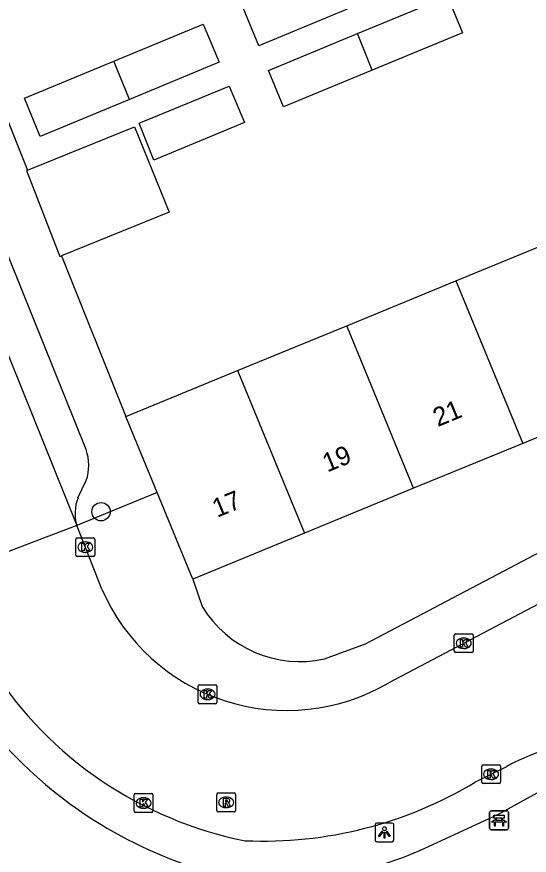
# Model space of a CAD drawing. Extents: x 162990 to 165007, y 383433 to 384336.
# Drawn here: x 163902.75 to 163930.04, y 383839.91 to 383884.57 of the extents above; entities that cross this region are included whole.
import ezdxf

# ---------------------------------------------------------------- set-up
doc = ezdxf.new("R2010")
doc.units = 0
for name, color, linetype in [('IMGEO_Bank', 7, 'Continuous'), ('IMGEO_Boom', 7, 'Continuous'), ('IMGEO_Kolk', 7, 'Continuous'), ('IMGEO_Lichtpunt', 7, 'Continuous'), ('IMGEO_Pand', 7, 'Continuous'), ('IMGEO_Pand_nummerreeks', 7, 'Continuous'), ('IMGEO_Rijbaan_lokaal_open', 7, 'Continuous'), ('IMGEO_Rioolput', 7, 'Continuous'), ('IMGEO_Voetpad_open', 7, 'Continuous')]:
    doc.layers.add(name, color=color, linetype=linetype)

msp = doc.modelspace()

# ---------------------------------------------------------------- linework, layer by layer
at = {"layer": 'IMGEO_Bank'}
for p, q in [((163927.931, 383841.35), (163927.931, 383842.191)), ((163927.931, 383842.191), (163927.931, 383841.35)), ((163928.006, 383842.275), (163928.847, 383842.275)), ((163928.847, 383842.275), (163928.006, 383842.275)), ((163928.931, 383842.2), (163928.931, 383841.359)), ((163928.931, 383841.359), (163928.931, 383842.2)), ((163928.628, 383841.673), (163928.235, 383841.673)), ((163928.24, 383841.781), (163928.24, 383841.887)), ((163928.284, 383841.887), (163928.284, 383841.781)), ((163928.572, 383841.893), (163928.29, 383841.893)), ((163928.29, 383841.775), (163928.572, 383841.775)), ((163928.578, 383841.781), (163928.578, 383841.887)), ((163928.622, 383841.887), (163928.622, 383841.781)), ((163928.856, 383841.275), (163928.015, 383841.275)), ((163928.015, 383841.275), (163928.856, 383841.275))]:
    msp.add_line(p, q, dxfattribs=at)
for points in [[(163928.234, 383841.893), (163928.148, 383841.893), (163928.148, 383842.054), (163928.711, 383842.054), (163928.711, 383841.893), (163928.628, 383841.893)], [(163928.178, 383841.673), (163928.036, 383841.673), (163928.148, 383841.775), (163928.234, 383841.775)], [(163928.228, 383841.666), (163928.228, 383841.459), (163928.185, 383841.459), (163928.185, 383841.666)], [(163928.628, 383841.775), (163928.711, 383841.775), (163928.823, 383841.673), (163928.684, 383841.673)], [(163928.678, 383841.666), (163928.678, 383841.459), (163928.634, 383841.459), (163928.634, 383841.666)]]:
    msp.add_lwpolyline(points, dxfattribs=at)
for centre, radius, start, end in [((163928.009, 383842.197), 0.0779, 92.4484, 184.2845), ((163928.009, 383842.197), 0.0779, 92.4484, 184.2845), ((163928.853, 383842.197), 0.0779, 2.4484, 94.2845), ((163928.853, 383842.197), 0.0779, 2.4484, 94.2845), ((163928.178, 383841.666), 0.00671, 2.8957, 87.1043), ((163928.235, 383841.666), 0.00671, 92.8957, 177.1043), ((163928.233, 383841.886), 0.00671, 2.8957, 87.1043), ((163928.233, 383841.782), 0.00671, 272.8957, 357.1043), ((163928.29, 383841.886), 0.00671, 92.8957, 177.1043), ((163928.29, 383841.782), 0.00671, 182.8957, 267.1043), ((163928.572, 383841.886), 0.00671, 2.8957, 87.1043), ((163928.572, 383841.782), 0.00671, 272.8957, 357.1043), ((163928.629, 383841.886), 0.00671, 92.8957, 177.1043), ((163928.629, 383841.782), 0.00671, 182.8957, 267.1043), ((163928.627, 383841.666), 0.00671, 2.8957, 87.1043), ((163928.684, 383841.666), 0.00671, 92.8957, 177.1043), ((163928.009, 383841.353), 0.0779, 182.4484, 274.2845), ((163928.009, 383841.353), 0.0779, 182.4484, 274.2845), ((163928.853, 383841.353), 0.0779, 272.4484, 4.2845), ((163928.853, 383841.353), 0.0779, 272.4484, 4.2845)]:
    msp.add_arc(centre, radius, start, end, dxfattribs=at)
at = {"layer": 'IMGEO_Boom'}
msp.add_circle((163907.235, 383858.209), 0.489, dxfattribs=at)
at = {"layer": 'IMGEO_Kolk'}
for p, q in [((163905.971, 383856.824), (163906.823, 383856.824)), ((163905.896, 383855.898), (163905.896, 383856.75)), ((163906.384, 383856.604), (163906.409, 383856.604)), ((163906.897, 383856.75), (163906.897, 383855.898)), ((163906.407, 383856.044), (163906.382, 383856.044)), ((163906.823, 383855.824), (163905.971, 383855.824)), ((163926.05, 383850.776), (163926.05, 383851.628)), ((163926.125, 383851.702), (163926.977, 383851.702)), ((163926.538, 383851.482), (163926.563, 383851.482)), ((163927.051, 383851.628), (163927.051, 383850.776)), ((163926.977, 383850.702), (163926.125, 383850.702)), ((163926.561, 383850.922), (163926.536, 383850.922)), ((163912.409, 383848.059), (163912.409, 383848.911)), ((163912.484, 383848.985), (163913.336, 383848.985)), ((163912.897, 383848.765), (163912.922, 383848.765)), ((163913.41, 383848.911), (163913.41, 383848.059)), ((163913.336, 383847.985), (163912.484, 383847.985)), ((163912.92, 383848.205), (163912.895, 383848.205)), ((163927.582, 383844.726), (163928.434, 383844.726)), ((163927.507, 383843.8), (163927.507, 383844.652)), ((163927.995, 383844.506), (163928.02, 383844.506)), ((163928.508, 383844.652), (163928.508, 383843.8)), ((163928.018, 383843.946), (163927.993, 383843.946)), ((163928.434, 383843.726), (163927.582, 383843.726)), ((163908.999, 383842.272), (163908.999, 383843.124)), ((163909.074, 383843.198), (163909.926, 383843.198)), ((163909.487, 383842.978), (163909.512, 383842.978)), ((163910, 383843.124), (163910, 383842.272)), ((163909.926, 383842.198), (163909.074, 383842.198)), ((163909.51, 383842.418), (163909.485, 383842.418))]:
    msp.add_line(p, q, dxfattribs=at)
for points in [[(163905.971, 383856.824), (163906.823, 383856.824)], [(163905.896, 383855.898), (163905.896, 383856.75)], [(163906.217, 383856.524), (163906.34, 383856.524), (163906.34, 383856.373), (163906.47, 383856.524), (163906.634, 383856.524), (163906.488, 383856.373), (163906.641, 383856.124), (163906.489, 383856.124), (163906.404, 383856.288), (163906.34, 383856.221), (163906.34, 383856.124), (163906.217, 383856.124), (163906.217, 383856.524)], [(163906.897, 383856.75), (163906.897, 383855.898)], [(163906.823, 383855.824), (163905.971, 383855.824)], [(163926.05, 383850.776), (163926.05, 383851.628)], [(163926.125, 383851.702), (163926.977, 383851.702)], [(163927.051, 383851.628), (163927.051, 383850.776)], [(163926.371, 383851.402), (163926.494, 383851.402), (163926.494, 383851.251), (163926.624, 383851.402), (163926.788, 383851.402), (163926.642, 383851.251), (163926.795, 383851.002), (163926.643, 383851.002), (163926.558, 383851.166), (163926.494, 383851.099), (163926.494, 383851.002), (163926.371, 383851.002), (163926.371, 383851.402)], [(163926.977, 383850.702), (163926.125, 383850.702)], [(163912.409, 383848.059), (163912.409, 383848.911)], [(163912.484, 383848.985), (163913.336, 383848.985)], [(163913.41, 383848.911), (163913.41, 383848.059)], [(163912.73, 383848.685), (163912.853, 383848.685), (163912.853, 383848.534), (163912.983, 383848.685), (163913.147, 383848.685), (163913.001, 383848.534), (163913.154, 383848.285), (163913.002, 383848.285), (163912.917, 383848.449), (163912.853, 383848.382), (163912.853, 383848.285), (163912.73, 383848.285), (163912.73, 383848.685)], [(163913.336, 383847.985), (163912.484, 383847.985)], [(163927.582, 383844.726), (163928.434, 383844.726)], [(163927.507, 383843.8), (163927.507, 383844.652)], [(163927.828, 383844.426), (163927.951, 383844.426), (163927.951, 383844.275), (163928.081, 383844.426), (163928.245, 383844.426), (163928.099, 383844.275), (163928.252, 383844.026), (163928.1, 383844.026), (163928.015, 383844.19), (163927.951, 383844.123), (163927.951, 383844.026), (163927.828, 383844.026), (163927.828, 383844.426)], [(163928.508, 383844.652), (163928.508, 383843.8)], [(163928.434, 383843.726), (163927.582, 383843.726)], [(163908.999, 383842.272), (163908.999, 383843.124)], [(163909.074, 383843.198), (163909.926, 383843.198)], [(163910, 383843.124), (163910, 383842.272)], [(163909.32, 383842.898), (163909.443, 383842.898), (163909.443, 383842.747), (163909.573, 383842.898), (163909.737, 383842.898), (163909.591, 383842.747), (163909.744, 383842.498), (163909.592, 383842.498), (163909.507, 383842.662), (163909.443, 383842.595), (163909.443, 383842.498), (163909.32, 383842.498), (163909.32, 383842.898)], [(163909.926, 383842.198), (163909.074, 383842.198)]]:
    msp.add_lwpolyline(points, dxfattribs=at)
for centre, start, end in [((163905.973, 383856.748), 91.552, 178.448), ((163905.973, 383856.748), 91.552, 178.448), ((163906.821, 383856.748), 1.552, 88.448), ((163906.821, 383856.748), 1.552, 88.448), ((163905.973, 383855.9), 181.552, 268.448), ((163905.973, 383855.9), 181.552, 268.448), ((163906.821, 383855.9), 271.552, 358.448), ((163906.821, 383855.9), 271.552, 358.448), ((163926.127, 383851.626), 91.552, 178.448), ((163926.127, 383851.626), 91.552, 178.448), ((163926.975, 383851.626), 1.552, 88.448), ((163926.975, 383851.626), 1.552, 88.448), ((163926.127, 383850.778), 181.552, 268.448), ((163926.127, 383850.778), 181.552, 268.448), ((163926.975, 383850.778), 271.552, 358.448), ((163926.975, 383850.778), 271.552, 358.448), ((163912.486, 383848.909), 91.552, 178.448), ((163912.486, 383848.909), 91.552, 178.448), ((163913.334, 383848.909), 1.552, 88.448), ((163913.334, 383848.909), 1.552, 88.448), ((163912.486, 383848.061), 181.552, 268.448), ((163912.486, 383848.061), 181.552, 268.448), ((163913.334, 383848.061), 271.552, 358.448), ((163913.334, 383848.061), 271.552, 358.448), ((163927.584, 383844.65), 91.552, 178.448), ((163927.584, 383844.65), 91.552, 178.448), ((163928.432, 383844.65), 1.552, 88.448), ((163928.432, 383844.65), 1.552, 88.448), ((163927.584, 383843.802), 181.552, 268.448), ((163927.584, 383843.802), 181.552, 268.448), ((163928.432, 383843.802), 271.552, 358.448), ((163928.432, 383843.802), 271.552, 358.448), ((163909.076, 383843.122), 91.552, 178.448), ((163909.076, 383843.122), 91.552, 178.448), ((163909.924, 383843.122), 1.552, 88.448), ((163909.924, 383843.122), 1.552, 88.448), ((163909.076, 383842.274), 181.552, 268.448), ((163909.076, 383842.274), 181.552, 268.448), ((163909.924, 383842.274), 271.552, 358.448), ((163909.924, 383842.274), 271.552, 358.448)]:
    msp.add_arc(centre, 0.0765, start, end, dxfattribs=at)
for centre, major_axis, ratio, start_param, end_param in [((163906.383, 383856.324), (-0.387, 0.002), 0.722429, 4.712389, 7.853982), ((163906.408, 383856.324), (-0.39, 0.002), 0.717154, 1.570796, 4.712389), ((163926.537, 383851.202), (-0.387, 0.002), 0.722429, 4.712389, 7.853982), ((163926.562, 383851.202), (-0.39, 0.002), 0.717154, 1.570796, 4.712389), ((163912.896, 383848.485), (-0.387, 0.002), 0.722429, 4.712389, 7.853982), ((163912.921, 383848.485), (-0.39, 0.002), 0.717154, 1.570796, 4.712389), ((163927.994, 383844.226), (-0.387, 0.002), 0.722429, 4.712389, 7.853982), ((163928.019, 383844.226), (-0.39, 0.002), 0.717154, 1.570796, 4.712389), ((163909.486, 383842.698), (-0.387, 0.002), 0.722429, 4.712389, 7.853982), ((163909.511, 383842.698), (-0.39, 0.002), 0.717154, 1.570796, 4.712389)]:
    msp.add_ellipse(centre, major_axis=major_axis, ratio=ratio, start_param=start_param, end_param=end_param, dxfattribs=at)
at = {"layer": 'IMGEO_Lichtpunt'}
for p, q in [((163922.732, 383841.623), (163921.924, 383841.623)), ((163922.732, 383841.623), (163921.924, 383841.623)), ((163921.83, 383841.528), (163921.83, 383840.721)), ((163921.83, 383841.528), (163921.83, 383840.721)), ((163922.826, 383840.721), (163922.826, 383841.528)), ((163922.826, 383840.721), (163922.826, 383841.528)), ((163921.924, 383840.627), (163922.732, 383840.627)), ((163921.924, 383840.627), (163922.732, 383840.627))]:
    msp.add_line(p, q, dxfattribs=at)
for points in [[(163922.204, 383841.192), (163922.243, 383841.164), (163922.055, 383840.902), (163922.017, 383840.929), (163922.204, 383841.192)], [(163922.416, 383841.164), (163922.454, 383841.191), (163922.641, 383840.929), (163922.602, 383840.901), (163922.416, 383841.164)], [(163922.306, 383841.144), (163922.353, 383841.144), (163922.353, 383840.822), (163922.306, 383840.822), (163922.306, 383841.144)]]:
    msp.add_lwpolyline(points, dxfattribs=at)
msp.add_circle((163922.329, 383841.326), 0.0994, dxfattribs=at)
for centre, start, end in [((163921.924, 383841.528), 90, 180), ((163921.924, 383841.528), 90, 180), ((163922.732, 383841.528), 0, 90), ((163922.732, 383841.528), 0, 90), ((163921.924, 383840.721), 180, 270), ((163921.924, 383840.721), 180, 270), ((163922.732, 383840.721), 270, 0), ((163922.732, 383840.721), 270, 360)]:
    msp.add_arc(centre, 0.0946, start, end, dxfattribs=at)
at = {"layer": 'IMGEO_Pand'}
for points in [[(163920.352, 383884.971), (163915.637, 383883.019), (163914.798, 383885.044), (163919.507, 383886.994)], [(163920.894, 383883.674), (163925.682, 383885.656), (163926.493, 383883.711), (163921.674, 383881.716)], [(163907.921, 383882.196), (163912.679, 383884.166), (163913.518, 383882.141), (163908.75, 383880.167)], [(163921.674, 383881.716), (163916.953, 383879.761), (163916.146, 383881.708), (163920.894, 383883.674)], [(163921.674, 383881.716), (163920.894, 383883.674)], [(163908.75, 383880.167), (163903.995, 383878.198), (163903.156, 383880.223), (163907.921, 383882.196)], [(163908.75, 383880.167), (163907.921, 383882.196)], [(163914.869, 383878.931), (163910.051, 383876.936), (163909.272, 383878.895), (163914.058, 383880.876), (163914.869, 383878.931)], [(163903.318, 383876.394), (163909.026, 383878.709), (163910.869, 383874.166), (163905.137, 383871.841)], [(163903.318, 383876.394), (163903.267, 383876.373), (163905.046, 383871.804), (163905.137, 383871.841)], [(163926.135, 383870.504), (163931.965, 383872.901)], [(163920.323, 383868.114), (163926.135, 383870.504)], [(163926.135, 383870.504), (163926.184, 383870.381), (163929.693, 383861.848)], [(163914.511, 383865.725), (163919.581, 383867.809), (163920.323, 383868.114)], [(163923.881, 383859.458), (163920.372, 383867.99), (163920.323, 383868.114)], [(163908.558, 383863.277), (163914.511, 383865.725)], [(163914.511, 383865.725), (163914.561, 383865.6), (163918.069, 383857.068)], [(163935.522, 383864.245), (163929.693, 383861.848)], [(163910.221, 383859.234), (163908.558, 383863.277)], [(163929.693, 383861.848), (163923.881, 383859.458)], [(163923.881, 383859.458), (163918.069, 383857.068)], [(163912.119, 383854.621), (163910.221, 383859.234)], [(163918.069, 383857.068), (163912.119, 383854.621)]]:
    msp.add_lwpolyline(points, dxfattribs=at)
at = {"layer": 'IMGEO_Rijbaan_lokaal_open'}
for points in [[(163889.385, 383898.605), (163905.943, 383857.474)], [(163944.804, 383860.805), (163922.562, 383849.102)], [(163905.943, 383857.474), (163899.447, 383855.004)], [(163907.278, 383854.084), (163905.943, 383857.474)], [(163927.184, 383843.817), (163928.844, 383844.644)]]:
    msp.add_lwpolyline(points, dxfattribs=at)
for centre, radius, start, end in [((163917.123, 383858.353), 10.731, 203.4405, 300.4516), ((163918.975, 383861.158), 20.871, 212.7923, 258.7749), ((163935.56, 383831.973), 14.341, 102.3342, 117.9264), ((163915.861, 383862.588), 21.921, 267.518, 301.0987)]:
    msp.add_arc(centre, radius, start, end, dxfattribs=at)
at = {"layer": 'IMGEO_Rioolput'}
for p, q in [((163913.399, 383842.302), (163913.399, 383843.154)), ((163913.474, 383843.228), (163914.326, 383843.228)), ((163913.887, 383843.008), (163913.912, 383843.008)), ((163914.4, 383843.154), (163914.4, 383842.302)), ((163914.326, 383842.228), (163913.474, 383842.228)), ((163913.91, 383842.448), (163913.885, 383842.448))]:
    msp.add_line(p, q, dxfattribs=at)
for points in [[(163913.399, 383842.302), (163913.399, 383843.154)], [(163913.474, 383843.228), (163914.326, 383843.228)], [(163914.4, 383843.154), (163914.4, 383842.302)], [(163913.988, 383842.926), (163913.736, 383842.928), (163913.736, 383842.528)], [(163913.736, 383842.528), (163913.86, 383842.528), (163913.86, 383842.69), (163913.871, 383842.69)], [(163913.914, 383842.847), (163913.86, 383842.847), (163913.86, 383842.766)], [(163913.86, 383842.766), (163913.912, 383842.766)], [(163913.918, 383842.661), (163913.989, 383842.528), (163914.129, 383842.528), (163914.064, 383842.654)], [(163914.326, 383842.228), (163913.474, 383842.228)]]:
    msp.add_lwpolyline(points, dxfattribs=at)
for centre, radius, start, end in [((163913.476, 383843.152), 0.0765, 91.552, 178.448), ((163913.476, 383843.152), 0.0765, 91.552, 178.448), ((163914.324, 383843.152), 0.0765, 1.552, 88.448), ((163914.324, 383843.152), 0.0765, 1.552, 88.448), ((163913.87, 383842.637), 0.0533, 26.0293, 88.6989), ((163913.896, 383842.955), 0.19, 274.7715, 282.9687), ((163913.92, 383842.751), 0.0964, 77.0061, 93.1865), ((163913.934, 383842.808), 0.0378, 276.6634, 79.6772), ((163913.987, 383842.816), 0.109, 350.3612, 89.416), ((163913.985, 383842.816), 0.112, 277.5842, 350.9817), ((163913.969, 383842.601), 0.108, 29.5134, 73.7905), ((163913.476, 383842.304), 0.0765, 181.552, 268.448), ((163913.476, 383842.304), 0.0765, 181.552, 268.448), ((163914.324, 383842.304), 0.0765, 271.552, 358.448), ((163914.324, 383842.304), 0.0765, 271.552, 358.448)]:
    msp.add_arc(centre, radius, start, end, dxfattribs=at)
for centre, major_axis, ratio, start_param, end_param in [((163913.886, 383842.728), (-0.387, 0.002), 0.722429, 4.712389, 7.853982), ((163913.911, 383842.728), (-0.39, 0.002), 0.717154, 1.570796, 4.712389)]:
    msp.add_ellipse(centre, major_axis=major_axis, ratio=ratio, start_param=start_param, end_param=end_param, dxfattribs=at)
at = {"layer": 'IMGEO_Voetpad_open'}
for points in [[(163906.443, 383861.516), (163892.615, 383895.858)], [(163898.226, 383889.141), (163903.318, 383876.394)], [(163905.137, 383871.841), (163908.558, 383863.277)], [(163919.14, 383850.372), (163921.327, 383851.177), (163944.035, 383863.14)], [(163906.008, 383858.95), (163906.449, 383859.865)], [(163910.221, 383859.234), (163905.943, 383857.474)], [(163912.119, 383854.621), (163912.626, 383853.153)], [(163924.22, 383840.172), (163928.371, 383842.084), (163931.179, 383843.624)]]:
    msp.add_lwpolyline(points, dxfattribs=at)
for centre, radius, start, end in [((163903.931, 383860.681), 2.647, 342.0385, 18.378), ((163908.082, 383858.119), 2.234, 158.1732, 196.7837), ((163917.828, 383856.318), 6.089, 211.3188, 282.4434), ((163915.33, 383857.842), 17.91, 199.7657, 225.5332), ((163919.569, 383861.773), 23.687, 224.876, 256.299), ((163916.606, 383857.515), 18.941, 261.9673, 293.7031)]:
    msp.add_arc(centre, radius, start, end, dxfattribs=at)

# ---------------------------------------------------------------- texts
at = {"layer": 'IMGEO_Pand_nummerreeks'}
for s, rotation, p in [('21', 22.3545, (163925.17, 383862.713)), ('19', 22.3545, (163919.282, 383860.292)), ('17', 22.3568, (163913.415, 383857.88))]:
    msp.add_text(s, height=1, rotation=rotation, dxfattribs=at).set_placement(p)

doc.saveas('drawing.dxf')
